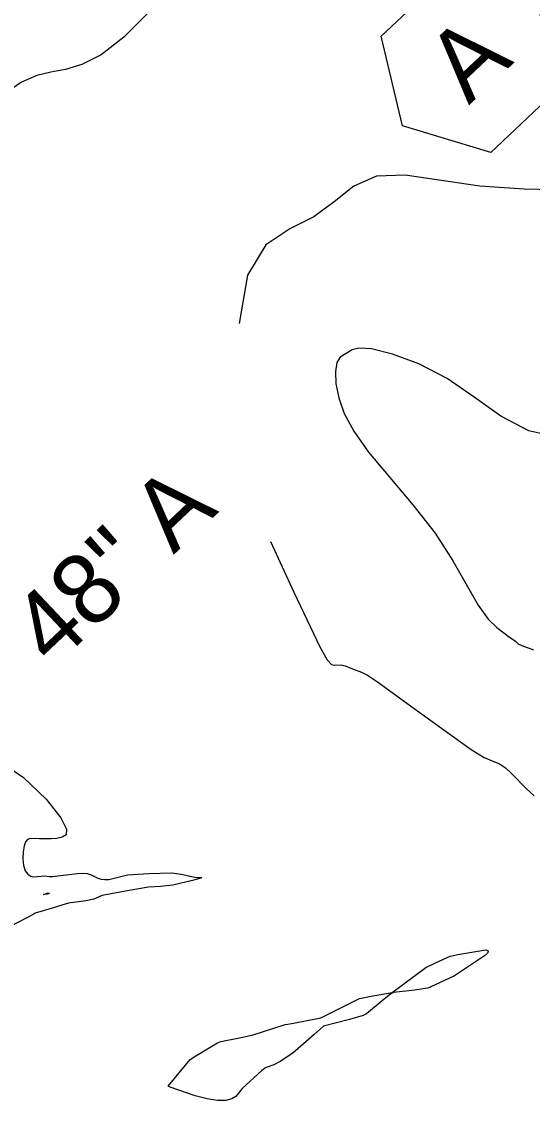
# Model space of a CAD drawing. Extents: x -291892836 to 2945206, y -477993085 to 1832792.
# Drawn here: x 1851264 to 1851534, y 542796 to 543366 of the extents above; entities that cross this region are included whole.
import ezdxf

# ---------------------------------------------------------------- set-up
doc = ezdxf.new("R2010")
doc.units = 0
doc.layers.add('DT_X_Contour_Minor', color=7, linetype='Continuous')
doc.layers.add('Level 40', color=7, linetype='Continuous')

msp = doc.modelspace()

# ---------------------------------------------------------------- linework, layer by layer
at = {"layer": 'DT_X_Contour_Minor'}
for points in [[(1851332.11, 543372.06), (1851318.16, 543358.06), (1851306.15, 543348.77), (1851296.02, 543343.58), (1851287.34, 543341.02), (1851279.61, 543339.62), (1851272.12, 543337.89), (1851264.09, 543334.36), (1851255.14, 543328.07), (1851246.44, 543320.25), (1851239.57, 543312.67), (1851235.65, 543306.83), (1851233.28, 543301.78), (1851232.67, 543302.64), (1851231.44, 543307.42), (1851229.14, 543317.6), (1851222.66, 543344.73), (1851218.72, 543363.13)], [(1851553.85, 543277.16), (1851529.83, 543277.77), (1851506.45, 543279.3), (1851466.9, 543285.1), (1851451.76, 543284.63), (1851439.83, 543279.27), (1851429.45, 543271.06), (1851418.56, 543263.02), (1851405.87, 543256.75), (1851393.32, 543248.25), (1851383.63, 543232.1), (1851379.13, 543206.62)], [(1851548.53, 543146.11), (1851532.31, 543149.74), (1851517.53, 543157.57), (1851503.42, 543167.65), (1851489.1, 543177.55), (1851474.18, 543185.25), (1851460.19, 543190.41), (1851449.17, 543193.13), (1851442.5, 543193.62), (1851439, 543192.73), (1851432.49, 543188.84), (1851430.81, 543186.04), (1851430.03, 543181.23), (1851430.34, 543174.75), (1851431.85, 543167.21), (1851434.77, 543158.99), (1851439.78, 543149.66), (1851447.64, 543138.58), (1851471.07, 543110.73), (1851482.81, 543095.64), (1851492.17, 543081.07), (1851505.48, 543057.49), (1851510.84, 543050.21), (1851515.36, 543045.67), (1851522.2, 543040.6), (1851525.04, 543038.7), (1851526.78, 543037.17), (1851528.67, 543036.29), (1851534.79, 543033.92)], [(1851395.81, 543091.19), (1851408.01, 543064.43), (1851421.78, 543035.6), (1851425.7, 543028.7), (1851427.95, 543026.15), (1851429.38, 543025.82), (1851433.16, 543026.05), (1851435.22, 543025.39), (1851439.08, 543023.93), (1851443.87, 543022.19), (1851446.95, 543020.62), (1851452.32, 543016.95), (1851471.73, 543002.83), (1851501.77, 542981.25), (1851508.68, 542976.97), (1851513.9, 542974.79), (1851516.82, 542973.54), (1851519.96, 542971.52), (1851523.33, 542968.4), (1851530.88, 542960.48), (1851535.11, 542956.7)], [(1851249.53, 542977.01), (1851265.1, 542966.37), (1851277.05, 542954.88), (1851284.76, 542945.12), (1851287.93, 542939.07), (1851287.7, 542936.07), (1851285.55, 542934.8), (1851282.75, 542934.16), (1851279.69, 542933.87), (1851273.59, 542933.98), (1851268.75, 542934.04), (1851267.22, 542933.55), (1851266.2, 542932.38), (1851265.47, 542930.24), (1851264.92, 542927.02), (1851264.7, 542923.28), (1851265.03, 542919.75), (1851266.03, 542917.04), (1851267.46, 542915.21), (1851268.98, 542914.2), (1851270.34, 542913.9), (1851276.41, 542914.42), (1851278.86, 542913.99), (1851280.36, 542913.94), (1851286.09, 542914.78), (1851293.73, 542915.58), (1851296.33, 542915.74), (1851298.8, 542915.57), (1851300.89, 542914.93), (1851304.44, 542913.15), (1851306.23, 542912.56), (1851308.16, 542912.34), (1851310.25, 542912.5), (1851320.1, 542914.81), (1851331.32, 542915.65), (1851343.6, 542915.91), (1851348.52, 542915.2), (1851355.67, 542913.64), (1851359.4, 542913.41), (1851358.83, 542913.08), (1851354.55, 542911.91), (1851344.04, 542909.49), (1851337.48, 542908.79), (1851331.18, 542908.29), (1851320.94, 542906.6), (1851306.66, 542903.89), (1851302.29, 542902.02), (1851298.05, 542901.11), (1851288.96, 542899.95), (1851283.56, 542898.37), (1851280.89, 542897.48), (1851271.27, 542894.67), (1851270.23, 542893.95), (1851258.44, 542887.67)], [(1851275.69, 542904.45), (1851278.17, 542905.42), (1851278.73, 542905.12), (1851278.55, 542904.84), (1851277.88, 542904.58), (1851275.69, 542904.45)], [(1851403.45, 542835.65), (1851404.87, 542835.93), (1851407.95, 542836.39), (1851422.34, 542839.14), (1851442.81, 542849.5), (1851448.92, 542850.67), (1851460.02, 542852.61), (1851477.86, 542865.8), (1851482.6, 542868.18), (1851490.81, 542871.81), (1851494.76, 542872.68), (1851509.55, 542875.25), (1851510.59, 542874.82), (1851510.87, 542874.42), (1851510.43, 542873.41), (1851508.95, 542872.08), (1851492.97, 542861.37), (1851480.56, 542855.66), (1851480.05, 542855.28), (1851478.84, 542854.86), (1851472.07, 542853.82), (1851460.79, 542852.56), (1851459.37, 542851.98), (1851454.8, 542848.25), (1851446.49, 542841.35), (1851444.75, 542840.41), (1851437.53, 542838.42), (1851423.69, 542834.82), (1851418.75, 542830.35), (1851407.55, 542820.45), (1851400.83, 542816.16), (1851397.57, 542814.37), (1851393.96, 542813.09), (1851393.06, 542812.85), (1851391.13, 542811.32), (1851380.78, 542801.82), (1851377.39, 542797.62), (1851375.33, 542796.3), (1851372.1, 542795.56), (1851367.69, 542795.52), (1851362.21, 542796.31), (1851355.96, 542797.93), (1851342.59, 542802.51), (1851341.57, 542802.99), (1851353.22, 542817.17), (1851356.27, 542819.13), (1851367.75, 542826.08), (1851369.43, 542826.7), (1851379.32, 542828.58), (1851386.54, 542830.21), (1851403.45, 542835.65)]]:
    msp.add_lwpolyline(points, dxfattribs=at)
at = {"layer": 'Level 40'}
msp.add_lwpolyline([(1851465.51, 543311.15), (1851454.26, 543358.58), (1851489.71, 543392.05), (1851536.41, 543378.07), (1851547.67, 543330.64), (1851512.21, 543297.18)], close=True, dxfattribs=at)

# ---------------------------------------------------------------- texts
for s, p in [('A', (1851500.61, 543321.96)), ('48" A', (1851280.8, 543024.06))]:
    msp.add_text(s, height=37.5, rotation=43.3446, dxfattribs=at).set_placement(p)

doc.saveas('drawing.dxf')
